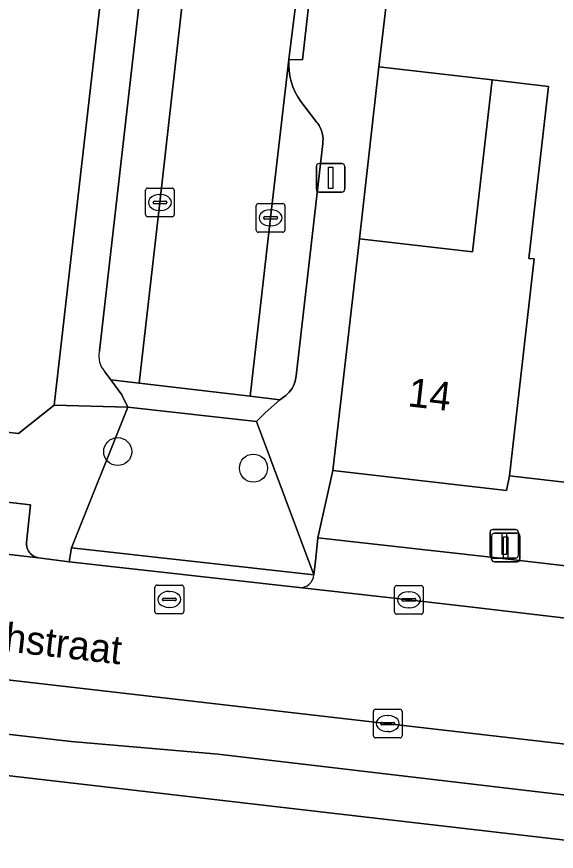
# Model space of a CAD drawing. Extents: x 161692 to 162379, y 380760 to 381678.
# Drawn here: x 162202.14 to 162220.97, y 380969.18 to 380998.31 of the extents above; entities that cross this region are included whole.
import ezdxf

# ---------------------------------------------------------------- set-up
doc = ezdxf.new("R2010")
doc.units = 0
for name, color, linetype in [('IMGEO_Boom', 7, 'Continuous'), ('IMGEO_Erf', 7, 'Continuous'), ('IMGEO_Kolk', 7, 'Continuous'), ('IMGEO_Lichtmast', 7, 'Continuous'), ('IMGEO_Muur', 7, 'Continuous'), ('IMGEO_Openbare_ruimte_label', 7, 'Continuous'), ('IMGEO_Pand', 7, 'Continuous'), ('IMGEO_Pand_nummerreeks', 7, 'Continuous'), ('IMGEO_Parkeervlak_open', 7, 'Continuous'), ('IMGEO_Rijbaan_lokaal_open', 7, 'Continuous'), ('IMGEO_Rioolput', 7, 'Continuous'), ('IMGEO_Voetpad_open', 7, 'Continuous')]:
    doc.layers.add(name, color=color, linetype=linetype)

msp = doc.modelspace()

# ---------------------------------------------------------------- linework, layer by layer
at = {"layer": 'IMGEO_Boom'}
for centre in [(162205.665, 380983.134), (162210.4, 380982.556)]:
    msp.add_circle(centre, 0.489, dxfattribs=at)
at = {"layer": 'IMGEO_Erf'}
msp.add_lwpolyline([(162214.098, 380990.555), (162218.043, 380990.102), (162218.733, 380996.103), (162214.779, 380996.557)], close=True, dxfattribs=at)
msp.add_lwpolyline([(162201.609, 380968.761), (162207.645, 380968.054), (162213.628, 380967.354), (162219.651, 380966.648), (162225.584, 380965.954), (162231.529, 380965.258), (162237.279, 380964.585), (162237.637, 380967.679), (162151.694, 380977.634)], dxfattribs=at)
at = {"layer": 'IMGEO_Kolk'}
for p, q in [((162206.638, 380991.402), (162206.638, 380992.254)), ((162206.713, 380992.328), (162207.565, 380992.328)), ((162207.639, 380992.254), (162207.639, 380991.402)), ((162207.126, 380992.108), (162207.151, 380992.108)), ((162206.897, 380991.822), (162206.897, 380991.834)), ((162207.335, 380991.785), (162206.937, 380991.785)), ((162206.94, 380991.871), (162207.338, 380991.871)), ((162207.381, 380991.834), (162207.381, 380991.822)), ((162210.497, 380990.864), (162210.497, 380991.716)), ((162210.572, 380991.79), (162211.424, 380991.79)), ((162211.498, 380991.716), (162211.498, 380990.864)), ((162207.565, 380991.328), (162206.713, 380991.328)), ((162207.149, 380991.548), (162207.124, 380991.548)), ((162210.799, 380991.333), (162211.197, 380991.333)), ((162210.985, 380991.57), (162211.01, 380991.57)), ((162210.756, 380991.284), (162210.756, 380991.296)), ((162211.194, 380991.247), (162210.796, 380991.247)), ((162211.24, 380991.296), (162211.24, 380991.284)), ((162211.424, 380990.79), (162210.572, 380990.79)), ((162211.008, 380991.01), (162210.983, 380991.01)), ((162215.323, 380977.534), (162215.323, 380978.386)), ((162215.398, 380978.46), (162216.25, 380978.46)), ((162215.811, 380978.24), (162215.836, 380978.24)), ((162216.324, 380978.386), (162216.324, 380977.534)), ((162215.582, 380977.954), (162215.582, 380977.966)), ((162216.02, 380977.917), (162215.622, 380977.917)), ((162215.625, 380978.003), (162216.023, 380978.003)), ((162216.066, 380977.966), (162216.066, 380977.954)), ((162215.834, 380977.68), (162215.809, 380977.68)), ((162216.25, 380977.46), (162215.398, 380977.46)), ((162214.66, 380974.142), (162215.512, 380974.142)), ((162214.585, 380973.216), (162214.585, 380974.068)), ((162215.073, 380973.922), (162215.098, 380973.922)), ((162215.586, 380974.068), (162215.586, 380973.216)), ((162214.844, 380973.636), (162214.844, 380973.648)), ((162215.282, 380973.599), (162214.884, 380973.599)), ((162214.887, 380973.685), (162215.285, 380973.685)), ((162215.328, 380973.648), (162215.328, 380973.636)), ((162215.096, 380973.362), (162215.071, 380973.362)), ((162215.512, 380973.142), (162214.66, 380973.142))]:
    msp.add_line(p, q, dxfattribs=at)
for points in [[(162206.638, 380991.402), (162206.638, 380992.254)], [(162206.713, 380992.328), (162207.565, 380992.328)], [(162207.639, 380992.254), (162207.639, 380991.402)], [(162210.497, 380990.864), (162210.497, 380991.716)], [(162210.572, 380991.79), (162211.424, 380991.79)], [(162211.498, 380991.716), (162211.498, 380990.864)], [(162207.565, 380991.328), (162206.713, 380991.328)], [(162211.424, 380990.79), (162210.572, 380990.79)], [(162215.323, 380977.534), (162215.323, 380978.386)], [(162215.398, 380978.46), (162216.25, 380978.46)], [(162216.324, 380978.386), (162216.324, 380977.534)], [(162216.25, 380977.46), (162215.398, 380977.46)], [(162214.66, 380974.142), (162215.512, 380974.142)], [(162214.585, 380973.216), (162214.585, 380974.068)], [(162215.586, 380974.068), (162215.586, 380973.216)], [(162215.512, 380973.142), (162214.66, 380973.142)]]:
    msp.add_lwpolyline(points, dxfattribs=at)
for centre, radius, start, end in [((162206.715, 380992.252), 0.0765, 91.552, 178.448), ((162206.715, 380992.252), 0.0765, 91.552, 178.448), ((162207.563, 380992.252), 0.0765, 1.552, 88.448), ((162207.563, 380992.252), 0.0765, 1.552, 88.448), ((162206.937, 380991.831), 0.0403, 85.8775, 175.7526), ((162206.934, 380991.821), 0.0366, 178.938, 274.7102), ((162207.338, 380991.828), 0.043, 264.8664, 352.4533), ((162207.342, 380991.833), 0.0386, 1.7309, 96.639), ((162210.574, 380991.714), 0.0765, 91.552, 178.448), ((162210.574, 380991.714), 0.0765, 91.552, 178.448), ((162211.422, 380991.714), 0.0765, 1.552, 88.448), ((162211.422, 380991.714), 0.0765, 1.552, 88.448), ((162206.715, 380991.404), 0.0765, 181.552, 268.448), ((162206.715, 380991.404), 0.0765, 181.552, 268.448), ((162207.563, 380991.404), 0.0765, 271.552, 358.448), ((162207.563, 380991.404), 0.0765, 271.552, 358.448), ((162210.796, 380991.293), 0.0403, 85.8775, 175.7526), ((162211.201, 380991.295), 0.0386, 1.7309, 96.639), ((162210.793, 380991.283), 0.0366, 178.938, 274.7102), ((162211.197, 380991.29), 0.043, 264.8664, 352.4533), ((162210.574, 380990.866), 0.0765, 181.552, 268.448), ((162210.574, 380990.866), 0.0765, 181.552, 268.448), ((162211.422, 380990.866), 0.0765, 271.552, 358.448), ((162211.422, 380990.866), 0.0765, 271.552, 358.448), ((162215.4, 380978.384), 0.0765, 91.552, 178.448), ((162215.4, 380978.384), 0.0765, 91.552, 178.448), ((162216.248, 380978.384), 0.0765, 1.552, 88.448), ((162216.248, 380978.384), 0.0765, 1.552, 88.448), ((162215.622, 380977.963), 0.0403, 85.8775, 175.7526), ((162215.619, 380977.953), 0.0366, 178.938, 274.7102), ((162216.023, 380977.96), 0.043, 264.8664, 352.4533), ((162216.027, 380977.965), 0.0386, 1.7309, 96.639), ((162215.4, 380977.536), 0.0765, 181.552, 268.448), ((162215.4, 380977.536), 0.0765, 181.552, 268.448), ((162216.248, 380977.536), 0.0765, 271.552, 358.448), ((162216.248, 380977.536), 0.0765, 271.552, 358.448), ((162214.662, 380974.066), 0.0765, 91.552, 178.448), ((162214.662, 380974.066), 0.0765, 91.552, 178.448), ((162215.51, 380974.066), 0.0765, 1.552, 88.448), ((162215.51, 380974.066), 0.0765, 1.552, 88.448), ((162214.884, 380973.645), 0.0403, 85.8775, 175.7526), ((162214.881, 380973.635), 0.0366, 178.938, 274.7102), ((162215.285, 380973.642), 0.043, 264.8664, 352.4533), ((162215.289, 380973.647), 0.0386, 1.7309, 96.639), ((162214.662, 380973.218), 0.0765, 181.552, 268.448), ((162214.662, 380973.218), 0.0765, 181.552, 268.448), ((162215.51, 380973.218), 0.0765, 271.552, 358.448), ((162215.51, 380973.218), 0.0765, 271.552, 358.448)]:
    msp.add_arc(centre, radius, start, end, dxfattribs=at)
for centre, major_axis, ratio, start_param, end_param in [((162207.125, 380991.828), (-0.387, 0.002), 0.722429, 4.712389, 7.853982), ((162207.15, 380991.828), (-0.39, 0.002), 0.717154, 1.570796, 4.712389), ((162210.984, 380991.29), (-0.387, 0.002), 0.722429, 4.712389, 7.853982), ((162211.009, 380991.29), (-0.39, 0.002), 0.717154, 1.570796, 4.712389), ((162215.81, 380977.96), (-0.387, 0.002), 0.722429, 4.712389, 7.853982), ((162215.835, 380977.96), (-0.39, 0.002), 0.717154, 1.570796, 4.712389), ((162215.072, 380973.642), (-0.387, 0.002), 0.722429, 4.712389, 7.853982), ((162215.097, 380973.642), (-0.39, 0.002), 0.717154, 1.570796, 4.712389)]:
    msp.add_ellipse(centre, major_axis=major_axis, ratio=ratio, start_param=start_param, end_param=end_param, dxfattribs=at)
at = {"layer": 'IMGEO_Lichtmast'}
for p, q in [((162212.596, 380992.286), (162212.596, 380993.086)), ((162212.596, 380993.086), (162212.596, 380992.286)), ((162212.696, 380993.186), (162213.486, 380993.186)), ((162213.486, 380993.186), (162212.696, 380993.186)), ((162213.586, 380993.086), (162213.586, 380992.286)), ((162213.586, 380992.286), (162213.586, 380993.086)), ((162213.486, 380992.186), (162212.696, 380992.186)), ((162212.696, 380992.186), (162213.486, 380992.186)), ((162218.655, 380979.516), (162218.655, 380980.316)), ((162218.655, 380980.316), (162218.655, 380979.516)), ((162218.755, 380980.416), (162219.545, 380980.416)), ((162219.545, 380980.416), (162218.755, 380980.416)), ((162218.809, 380980.285), (162219.599, 380980.285)), ((162219.599, 380980.285), (162218.809, 380980.285)), ((162219.645, 380980.316), (162219.645, 380979.516)), ((162219.645, 380979.516), (162219.645, 380980.316)), ((162218.709, 380979.385), (162218.709, 380980.185)), ((162218.709, 380980.185), (162218.709, 380979.385)), ((162219.699, 380980.185), (162219.699, 380979.385)), ((162219.699, 380979.385), (162219.699, 380980.185)), ((162219.545, 380979.416), (162218.755, 380979.416)), ((162218.755, 380979.416), (162219.545, 380979.416)), ((162219.599, 380979.285), (162218.809, 380979.285)), ((162218.809, 380979.285), (162219.599, 380979.285))]:
    msp.add_line(p, q, dxfattribs=at)
for points in [[(162213.016, 380993.061), (162213.166, 380993.061), (162213.166, 380992.311), (162213.016, 380992.311), (162213.016, 380993.061)], [(162219.075, 380980.291), (162219.225, 380980.291), (162219.225, 380979.541), (162219.075, 380979.541), (162219.075, 380980.291)], [(162219.129, 380980.16), (162219.279, 380980.16), (162219.279, 380979.41), (162219.129, 380979.41), (162219.129, 380980.16)]]:
    msp.add_lwpolyline(points, dxfattribs=at)
for centre, start, end in [((162212.696, 380993.086), 90, 180), ((162212.696, 380993.086), 90, 180), ((162213.486, 380993.086), 0, 90), ((162213.486, 380993.086), 360, 90), ((162212.696, 380992.286), 180, 270), ((162212.696, 380992.286), 180, 270), ((162213.486, 380992.286), 270, 0), ((162213.486, 380992.286), 270, 0), ((162218.755, 380980.316), 90, 180), ((162218.755, 380980.316), 90, 180), ((162218.809, 380980.185), 90, 180), ((162218.809, 380980.185), 90, 180), ((162219.545, 380980.316), 0, 90), ((162219.545, 380980.316), 360, 90), ((162219.599, 380980.185), 0, 90), ((162219.599, 380980.185), 360, 90), ((162218.755, 380979.516), 180, 270), ((162218.755, 380979.516), 180, 270), ((162218.809, 380979.385), 180, 270), ((162218.809, 380979.385), 180, 270), ((162219.545, 380979.516), 270, 0), ((162219.545, 380979.516), 270, 0), ((162219.599, 380979.385), 270, 0), ((162219.599, 380979.385), 270, 0)]:
    msp.add_arc(centre, 0.1, start, end, dxfattribs=at)
at = {"layer": 'IMGEO_Muur'}
msp.add_lwpolyline([(162214.098, 380990.555), (162214.779, 380996.557)], dxfattribs=at)
at = {"layer": 'IMGEO_Pand'}
for points in [[(162205.189, 381000), (162205.999, 381007.106), (162201.03, 381007.654), (162196.812, 381008.119), (162196.423, 381004.595), (162196.315, 381004.607), (162196.229, 381004.617), (162195.861, 381001.394), (162195.855, 381001.342), (162198.481, 381001.042), (162197.88, 380995.768), (162197.575, 380993.097), (162197.888, 380993.061), (162196.895, 380984.366), (162202.207, 380983.761), (162203.449, 380984.749)], [(162218.733, 380996.103), (162220.689, 380995.878), (162220.007, 380989.877), (162220.193, 380989.856), (162219.335, 380982.287), (162221.542, 380982.034), (162221.485, 380981.538), (162223.663, 380981.287), (162223.721, 380981.791), (162223.895, 380981.771), (162225.263, 380993.786), (162225.133, 380993.801), (162225.376, 380995.911), (162222.404, 380996.253), (162222.765, 380999.395), (162220.182, 380999.692), (162217.501, 381000), (162215.751, 381000.201), (162215.728, 381000.002), (162215.184, 381000), (162214.779, 380996.557)], [(162218.733, 380996.103), (162218.043, 380990.102), (162214.098, 380990.555), (162213.169, 380982.478), (162219.234, 380981.781), (162219.335, 380982.287), (162220.193, 380989.856), (162220.007, 380989.877), (162220.689, 380995.878)]]:
    msp.add_lwpolyline(points, close=True, dxfattribs=at)
at = {"layer": 'IMGEO_Parkeervlak_open'}
for points in [[(162205.217, 380985.915), (162205.426, 380985.634), (162206.414, 380985.526), (162207.138, 380991.828), (162208.049, 381000), (162208.379, 381002.959)], [(162206.585, 381000.254), (162206.556, 381000), (162205.025, 380986.646)], [(162151.798, 380985.204), (162169.492, 380983.06), (162198.434, 380979.943), (162202.907, 380979.427), (162202.868, 380979.435), (162202.825, 380979.447), (162202.783, 380979.462), (162202.743, 380979.482), (162202.705, 380979.505), (162202.669, 380979.531), (162202.635, 380979.56), (162202.605, 380979.592), (162202.577, 380979.627), (162202.553, 380979.664), (162202.531, 380979.703), (162202.514, 380979.744), (162202.5, 380979.787), (162202.49, 380979.83), (162202.484, 380979.874), (162202.482, 380979.919), (162202.484, 380979.963), (162202.623, 380981.273), (162198.675, 380981.735), (162152.485, 380987.007)], [(162151.502, 380980.668), (162151.388, 380979.333), (162167.761, 380977.178), (162204.036, 380973.022), (162209.175, 380972.577), (162237.409, 380969.246), (162237.568, 380970.375), (162237.587, 380970.436), (162237.617, 380970.51), (162237.654, 380970.582), (162237.697, 380970.65), (162237.746, 380970.715), (162237.8, 380970.774), (162237.86, 380970.828), (162237.924, 380970.877), (162237.992, 380970.92), (162238.064, 380970.957), (162238.139, 380970.987), (162209.076, 380974.336), (162204.645, 380974.845), (162167.574, 380979.115)], [(162211.998, 380978.391), (162215.824, 380977.959), (162218.041, 380977.706), (162235.388, 380975.654), (162249.998, 380973.973), (162263.299, 380972.416), (162263.245, 380972.436), (162263.192, 380972.46), (162263.141, 380972.489), (162263.093, 380972.522), (162263.048, 380972.56), (162263.007, 380972.601), (162262.969, 380972.646), (162262.936, 380972.694), (162262.907, 380972.745), (162262.883, 380972.798), (162262.863, 380972.853), (162262.849, 380972.91), (162262.997, 380974.306), (162218.785, 380979.443), (162212.65, 380980.129), (162212.574, 380979.417), (162212.508, 380978.837)]]:
    msp.add_lwpolyline(points, dxfattribs=at)
msp.add_lwpolyline([(162211.323, 380984.939), (162211.525, 380985.093), (162211.588, 380985.146), (162211.646, 380985.204), (162211.699, 380985.268), (162211.746, 380985.336), (162211.787, 380985.407), (162211.821, 380985.482), (162211.848, 380985.56), (162211.869, 380985.64), (162211.881, 380985.722), (162211.886, 380985.775), (162212.816, 380993.88), (162212.826, 380993.962), (162212.828, 380994.044), (162212.823, 380994.126), (162212.811, 380994.208), (162212.791, 380994.288), (162212.764, 380994.366), (162212.731, 380994.441), (162212.691, 380994.513), (162212.644, 380994.581), (162212.616, 380994.617), (162212.058, 380995.349), (162211.949, 380995.511), (162211.855, 380995.682), (162211.777, 380995.862), (162211.715, 380996.047), (162211.67, 380996.237), (162211.642, 380996.431), (162211.631, 380996.626), (162211.638, 380996.821), (162210.999, 380991.29), (162210.289, 380985.071)], close=True, dxfattribs=at)
for centre, radius, start, end in [((162205.835, 380986.468), 0.829, 167.6139, 221.8192), ((162212.032, 380978.867), 0.477, 265.9687, 356.3713)]:
    msp.add_arc(centre, radius, start, end, dxfattribs=at)
at = {"layer": 'IMGEO_Rijbaan_lokaal_open'}
for points in [[(162208.893, 381007.319), (162208.826, 381006.747), (162208.605, 381004.846), (162208.379, 381002.959), (162208.049, 381000), (162207.138, 380991.828), (162206.414, 380985.526), (162210.289, 380985.071), (162210.999, 380991.29), (162211.638, 380996.821), (162212.025, 381000), (162212.097, 381000.592), (162212.625, 381005.351), (162212.796, 381006.784)], [(162211.323, 380984.939), (162210.289, 380985.071), (162206.414, 380985.526), (162205.426, 380985.634), (162205.814, 380985.109), (162206.023, 380984.683), (162210.508, 380984.184), (162210.815, 380984.486)], [(162210.508, 380984.184), (162206.023, 380984.683), (162204.047, 380979.781), (162212.508, 380978.837)]]:
    msp.add_lwpolyline(points, close=True, dxfattribs=at)
msp.add_lwpolyline([(162249.998, 380973.973), (162235.388, 380975.654), (162218.041, 380977.706), (162215.824, 380977.959), (162211.998, 380978.391), (162203.973, 380979.287), (162202.907, 380979.427), (162198.434, 380979.943), (162169.492, 380983.06), (162151.798, 380985.204), (162150.086, 380985.412), (162149.526, 380981.366), (162151.213, 380981.156), (162167.574, 380979.115), (162204.645, 380974.845), (162209.076, 380974.336), (162238.139, 380970.987), (162239.743, 380970.803), (162243.486, 380970.372), (162245.292, 380970.164), (162262.905, 380968.135), (162264.234, 380968.027), (162265.65, 380967.846)], dxfattribs=at)
at = {"layer": 'IMGEO_Rioolput'}
for p, q in [((162206.965, 380977.55), (162206.965, 380978.402)), ((162207.04, 380978.476), (162207.892, 380978.476)), ((162207.453, 380978.256), (162207.478, 380978.256)), ((162207.966, 380978.402), (162207.966, 380977.55)), ((162207.224, 380977.97), (162207.224, 380977.982)), ((162207.662, 380977.933), (162207.264, 380977.933)), ((162207.267, 380978.019), (162207.665, 380978.019)), ((162207.708, 380977.982), (162207.708, 380977.97)), ((162207.476, 380977.696), (162207.451, 380977.696)), ((162207.892, 380977.476), (162207.04, 380977.476))]:
    msp.add_line(p, q, dxfattribs=at)
for points in [[(162206.965, 380977.55), (162206.965, 380978.402)], [(162207.04, 380978.476), (162207.892, 380978.476)], [(162207.966, 380978.402), (162207.966, 380977.55)], [(162207.892, 380977.476), (162207.04, 380977.476)]]:
    msp.add_lwpolyline(points, dxfattribs=at)
for centre, radius, start, end in [((162207.042, 380978.4), 0.0765, 91.552, 178.448), ((162207.042, 380978.4), 0.0765, 91.552, 178.448), ((162207.89, 380978.4), 0.0765, 1.552, 88.448), ((162207.89, 380978.4), 0.0765, 1.552, 88.448), ((162207.264, 380977.979), 0.0403, 85.8775, 175.7526), ((162207.261, 380977.969), 0.0366, 178.938, 274.7102), ((162207.665, 380977.976), 0.043, 264.8664, 352.4533), ((162207.669, 380977.981), 0.0386, 1.7309, 96.639), ((162207.042, 380977.552), 0.0765, 181.552, 268.448), ((162207.042, 380977.552), 0.0765, 181.552, 268.448), ((162207.89, 380977.552), 0.0765, 271.552, 358.448), ((162207.89, 380977.552), 0.0765, 271.552, 358.448)]:
    msp.add_arc(centre, radius, start, end, dxfattribs=at)
for centre, major_axis, ratio, start_param, end_param in [((162207.452, 380977.976), (-0.387, 0.002), 0.722429, 4.712389, 7.853982), ((162207.477, 380977.976), (-0.39, 0.002), 0.717154, 1.570796, 4.712389)]:
    msp.add_ellipse(centre, major_axis=major_axis, ratio=ratio, start_param=start_param, end_param=end_param, dxfattribs=at)
at = {"layer": 'IMGEO_Voetpad_open'}
for points in [[(162207.22, 381017.802), (162206.622, 381012.644), (162206.096, 381008.11), (162205.999, 381007.106), (162205.189, 381000), (162203.449, 380984.749), (162206.023, 380984.683), (162205.814, 380985.109), (162205.426, 380985.634), (162205.217, 380985.915)], [(162205.025, 380986.646), (162206.556, 381000), (162206.585, 381000.254)], [(162212.475, 381000), (162212.117, 380996.801), (162211.638, 380996.821), (162211.631, 380996.626), (162211.642, 380996.431), (162211.67, 380996.237), (162211.715, 380996.047), (162211.777, 380995.862), (162211.855, 380995.682), (162211.949, 380995.511), (162212.058, 380995.349), (162212.616, 380994.617), (162212.644, 380994.581), (162212.691, 380994.513), (162212.731, 380994.441), (162212.764, 380994.366), (162212.791, 380994.288), (162212.811, 380994.208), (162212.823, 380994.126), (162212.828, 380994.044), (162212.826, 380993.962), (162212.816, 380993.88), (162211.886, 380985.775), (162211.881, 380985.722), (162211.869, 380985.64), (162211.848, 380985.56), (162211.821, 380985.482), (162211.787, 380985.407), (162211.746, 380985.336), (162211.699, 380985.268), (162211.646, 380985.204), (162211.588, 380985.146), (162211.525, 380985.093), (162211.323, 380984.939), (162210.815, 380984.486), (162210.508, 380984.184), (162212.508, 380978.837), (162212.574, 380979.417), (162212.65, 380980.129), (162213.169, 380982.478), (162214.098, 380990.555), (162214.779, 380996.557), (162215.184, 381000)], [(162198.675, 380981.735), (162202.623, 380981.273), (162202.484, 380979.963), (162202.482, 380979.919), (162202.484, 380979.874), (162202.49, 380979.83), (162202.5, 380979.787), (162202.514, 380979.744), (162202.531, 380979.703), (162202.553, 380979.664), (162202.577, 380979.627), (162202.605, 380979.592), (162202.635, 380979.56), (162202.669, 380979.531), (162202.705, 380979.505), (162202.743, 380979.482), (162202.783, 380979.462), (162202.825, 380979.447), (162202.868, 380979.435), (162202.907, 380979.427), (162203.973, 380979.287), (162204.047, 380979.781), (162206.023, 380984.683), (162203.449, 380984.749), (162202.207, 380983.761), (162196.895, 380984.366)], [(162228.508, 380980.779), (162226.123, 380981.054), (162226.175, 380981.508), (162223.895, 380981.771), (162223.721, 380981.791), (162223.663, 380981.287), (162221.485, 380981.538), (162221.542, 380982.034), (162219.335, 380982.287), (162219.234, 380981.781), (162213.169, 380982.478), (162212.65, 380980.129), (162218.785, 380979.443), (162262.997, 380974.306)], [(162212.508, 380978.837), (162204.047, 380979.781), (162203.973, 380979.287), (162211.998, 380978.391)], [(162144.381, 380978.567), (162151.694, 380977.634), (162237.637, 380967.679), (162239.402, 380967.475), (162246.002, 380966.693), (162252.702, 380965.848), (162260.437, 380964.933), (162266.252, 380964.317), (162266.637, 380967.629)], [(162245.292, 380970.164), (162243.486, 380970.372), (162243.429, 380969.876), (162239.686, 380970.307), (162239.743, 380970.803), (162238.139, 380970.987), (162238.064, 380970.957), (162237.992, 380970.92), (162237.924, 380970.877), (162237.86, 380970.828), (162237.8, 380970.774), (162237.746, 380970.715), (162237.697, 380970.65), (162237.654, 380970.582), (162237.617, 380970.51), (162237.587, 380970.436), (162237.568, 380970.375), (162237.409, 380969.246), (162209.175, 380972.577), (162204.036, 380973.022), (162167.761, 380977.178)]]:
    msp.add_lwpolyline(points, dxfattribs=at)
msp.add_lwpolyline([(162212.097, 381000.592), (162212.025, 381000), (162211.638, 380996.821), (162212.117, 380996.801), (162212.475, 381000), (162212.535, 381000.537)], close=True, dxfattribs=at)
for centre, radius, start, end in [((162205.835, 380986.468), 0.829, 167.6139, 221.8192), ((162212.032, 380978.867), 0.477, 265.9687, 356.3713)]:
    msp.add_arc(centre, radius, start, end, dxfattribs=at)

# ---------------------------------------------------------------- texts
at = {"layer": 'IMGEO_Openbare_ruimte_label'}
msp.add_text('Hyacinthstraat', height=1, rotation=353.4574, dxfattribs=at).set_placement((162197.254, 380976.678))
at = {"layer": 'IMGEO_Pand_nummerreeks'}
msp.add_text('14', height=1, rotation=353.4442, dxfattribs=at).set_placement((162215.759, 380984.718))

doc.saveas('drawing.dxf')
